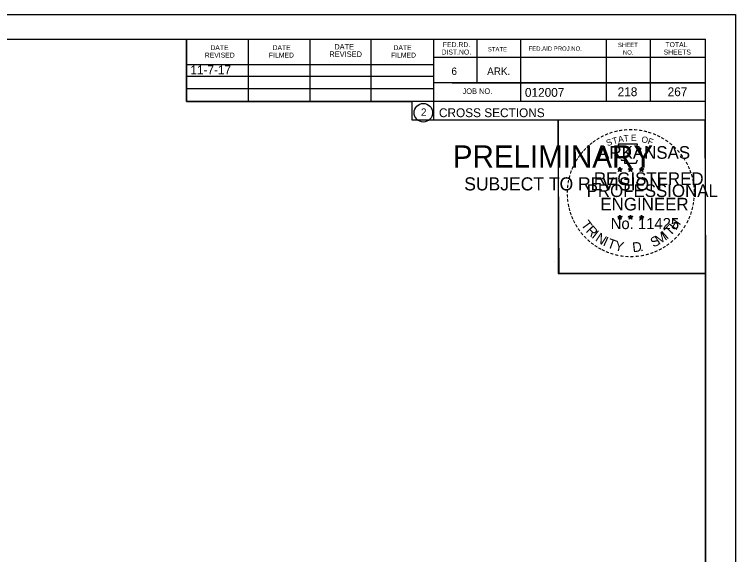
# Model space of a CAD drawing. Extents: x 1374311 to 1383814, y 384102 to 406278.
# Drawn here: x 1382688.7 to 1382803, y 399152.8 to 399238.3 of the extents above; entities that cross this region are included whole.
import ezdxf

# ---------------------------------------------------------------- set-up
doc = ezdxf.new("R2010")
doc.units = 0
for name, color, linetype in [('R_Border', 7, 'Continuous'), ('R_Border PE', 7, 'Continuous'), ('R_Border Prem', 7, 'Continuous'), ('R_Fin Surface', 7, 'Continuous'), ('R_No Plot', 7, 'Continuous'), ('R_Water', 7, 'Continuous')]:
    doc.layers.add(name, color=color, linetype=linetype)

msp = doc.modelspace()

# ---------------------------------------------------------------- linework, layer by layer
at = {"layer": 'R_Border'}
for p, q in [((1382482.07, 399234.39), (1382798.25, 399234.39)), ((1382715.99, 399224.51), (1382715.99, 399234.39)), ((1382725.85, 399224.51), (1382725.85, 399234.19)), ((1382735.61, 399224.51), (1382735.61, 399234.19)), ((1382745.29, 399224.51), (1382745.29, 399234.19)), ((1382755.15, 399234.39), (1382755.15, 399221.59)), ((1382761.99, 399234.39), (1382761.99, 399227.45)), ((1382768.93, 399234.39), (1382768.93, 399224.51)), ((1382782.51, 399234.39), (1382782.51, 399224.51)), ((1382789.45, 399234.39), (1382789.45, 399224.51)), ((1382798.25, 399028.93), (1382798.25, 399234.39)), ((1382798.25, 399231.45), (1382755.15, 399231.45)), ((1382798.25, 399231.47), (1382798.25, 399231.47)), ((1382715.99, 399230.37), (1382755.15, 399230.37)), ((1382715.99, 399228.51), (1382755.15, 399228.51)), ((1382798.25, 399227.45), (1382755.15, 399227.45)), ((1382758.11, 399227.45), (1382798.25, 399227.45)), ((1382715.99, 399224.51), (1382715.99, 399226.57)), ((1382715.99, 399226.57), (1382755.15, 399226.57)), ((1382798.25, 399224.51), (1382715.99, 399224.51)), ((1382755.15, 399221.59), (1382798.25, 399221.59))]:
    msp.add_line(p, q, dxfattribs=at)
msp.add_circle((1382753.54, 399222.72), 1.47, dxfattribs=at)
at = {"layer": 'R_Border PE'}
for p, q in [((1382784.69, 399214.09), (1382784.64, 399213.84)), ((1382784.69, 399213.73), (1382784.69, 399214.09)), ((1382784.69, 399214.09), (1382784.73, 399213.84)), ((1382786.36, 399214.09), (1382786.31, 399213.84)), ((1382786.36, 399213.73), (1382786.36, 399214.09)), ((1382786.36, 399214.09), (1382786.4, 399213.84)), ((1382788.12, 399214.08), (1382788.08, 399213.83)), ((1382788.12, 399213.72), (1382788.12, 399214.08)), ((1382788.12, 399214.08), (1382788.17, 399213.83)), ((1382784.34, 399213.84), (1382784.69, 399213.73)), ((1382784.34, 399213.84), (1382784.59, 399213.8)), ((1382784.34, 399213.84), (1382784.57, 399213.72)), ((1382784.47, 399213.43), (1382784.69, 399213.73)), ((1382784.47, 399213.43), (1382784.6, 399213.68)), ((1382784.47, 399213.43), (1382784.68, 399213.65)), ((1382784.9, 399213.43), (1382784.68, 399213.65)), ((1382785.03, 399213.84), (1382784.69, 399213.73)), ((1382784.9, 399213.43), (1382784.69, 399213.73)), ((1382785.03, 399213.84), (1382784.75, 399213.79)), ((1382784.9, 399213.43), (1382784.76, 399213.72)), ((1382785.03, 399213.84), (1382784.83, 399213.74)), ((1382786.01, 399213.84), (1382786.36, 399213.73)), ((1382786.01, 399213.84), (1382786.26, 399213.8)), ((1382786.01, 399213.84), (1382786.24, 399213.72)), ((1382786.14, 399213.43), (1382786.36, 399213.73)), ((1382786.14, 399213.43), (1382786.27, 399213.68)), ((1382786.14, 399213.43), (1382786.35, 399213.65)), ((1382786.57, 399213.43), (1382786.35, 399213.65)), ((1382786.7, 399213.84), (1382786.36, 399213.73)), ((1382786.57, 399213.43), (1382786.36, 399213.73)), ((1382786.7, 399213.84), (1382786.42, 399213.79)), ((1382786.57, 399213.43), (1382786.43, 399213.72)), ((1382786.7, 399213.84), (1382786.5, 399213.74)), ((1382787.77, 399213.83), (1382788.12, 399213.72)), ((1382787.77, 399213.83), (1382788.02, 399213.78)), ((1382787.77, 399213.83), (1382788.01, 399213.71)), ((1382787.9, 399213.42), (1382788.12, 399213.72)), ((1382787.9, 399213.42), (1382788.03, 399213.66)), ((1382787.9, 399213.42), (1382788.12, 399213.64)), ((1382788.47, 399213.83), (1382788.12, 399213.72)), ((1382788.33, 399213.42), (1382788.12, 399213.72)), ((1382788.33, 399213.42), (1382788.12, 399213.63)), ((1382788.47, 399213.83), (1382788.18, 399213.78)), ((1382788.33, 399213.42), (1382788.2, 399213.71)), ((1382788.47, 399213.83), (1382788.26, 399213.73)), ((1382784.33, 399206.27), (1382784.68, 399206.16)), ((1382784.33, 399206.27), (1382784.59, 399206.22)), ((1382784.33, 399206.27), (1382784.57, 399206.15)), ((1382784.47, 399205.86), (1382784.68, 399206.16)), ((1382784.47, 399205.86), (1382784.59, 399206.1)), ((1382784.47, 399205.86), (1382784.68, 399206.08)), ((1382784.68, 399206.52), (1382784.64, 399206.27)), ((1382784.68, 399206.16), (1382784.68, 399206.52)), ((1382784.68, 399206.52), (1382784.73, 399206.27)), ((1382785.03, 399206.27), (1382784.68, 399206.16)), ((1382784.89, 399205.86), (1382784.68, 399206.16)), ((1382784.89, 399205.86), (1382784.68, 399206.07)), ((1382785.03, 399206.27), (1382784.74, 399206.22)), ((1382784.89, 399205.86), (1382784.76, 399206.15)), ((1382785.03, 399206.27), (1382784.82, 399206.17)), ((1382786, 399206.27), (1382786.35, 399206.16)), ((1382786, 399206.27), (1382786.25, 399206.22)), ((1382786, 399206.27), (1382786.24, 399206.15)), ((1382786.13, 399205.86), (1382786.35, 399206.16)), ((1382786.13, 399205.86), (1382786.26, 399206.1)), ((1382786.13, 399205.86), (1382786.35, 399206.08)), ((1382786.35, 399206.52), (1382786.31, 399206.27)), ((1382786.35, 399206.16), (1382786.35, 399206.52)), ((1382786.35, 399206.52), (1382786.4, 399206.27)), ((1382786.7, 399206.27), (1382786.35, 399206.16)), ((1382786.56, 399205.86), (1382786.35, 399206.16)), ((1382786.56, 399205.86), (1382786.35, 399206.07)), ((1382786.7, 399206.27), (1382786.41, 399206.22)), ((1382786.56, 399205.86), (1382786.43, 399206.15)), ((1382786.7, 399206.27), (1382786.49, 399206.17)), ((1382787.77, 399206.26), (1382788.12, 399206.15)), ((1382787.77, 399206.26), (1382788.02, 399206.21)), ((1382787.77, 399206.26), (1382788.01, 399206.14)), ((1382787.9, 399205.85), (1382788.12, 399206.15)), ((1382787.9, 399205.85), (1382788.03, 399206.09)), ((1382787.9, 399205.85), (1382788.12, 399206.07)), ((1382788.12, 399206.51), (1382788.08, 399206.26)), ((1382788.12, 399206.15), (1382788.12, 399206.51)), ((1382788.12, 399206.51), (1382788.17, 399206.26)), ((1382788.46, 399206.26), (1382788.12, 399206.15)), ((1382788.33, 399205.85), (1382788.12, 399206.15)), ((1382788.33, 399205.85), (1382788.12, 399206.06)), ((1382788.46, 399206.26), (1382788.18, 399206.21)), ((1382788.33, 399205.85), (1382788.19, 399206.14)), ((1382788.46, 399206.26), (1382788.26, 399206.16))]:
    msp.add_line(p, q, dxfattribs=at)
for points in [[(1382784.38, 399217.72), (1382784.65, 399216.89)], [(1382787.89, 399216.8), (1382788.03, 399217.08), (1382787.35, 399217.06), (1382787.49, 399217.72), (1382784.38, 399217.72)], [(1382784.87, 399215.3), (1382784.87, 399215.21), (1382785.43, 399215.19), (1382785.38, 399214.72), (1382787.25, 399214.72), (1382787.45, 399215.25)], [(1382784.69, 399214.09), (1382784.9, 399213.43), (1382784.34, 399213.84), (1382785.03, 399213.84), (1382784.47, 399213.43), (1382784.69, 399214.09)], [(1382786.36, 399214.09), (1382786.57, 399213.43), (1382786.01, 399213.84), (1382786.7, 399213.84), (1382786.14, 399213.43), (1382786.36, 399214.09)], [(1382788.12, 399214.08), (1382788.33, 399213.42), (1382787.77, 399213.83), (1382788.47, 399213.83), (1382787.9, 399213.42), (1382788.12, 399214.08)], [(1382784.68, 399206.52), (1382784.89, 399205.86), (1382784.33, 399206.27), (1382785.03, 399206.27), (1382784.47, 399205.86), (1382784.68, 399206.52)], [(1382786.35, 399206.52), (1382786.56, 399205.86), (1382786, 399206.27), (1382786.7, 399206.27), (1382786.13, 399205.86), (1382786.35, 399206.52)], [(1382788.12, 399206.51), (1382788.33, 399205.85), (1382787.77, 399206.26), (1382788.46, 399206.26), (1382787.9, 399205.85), (1382788.12, 399206.51)]]:
    msp.add_lwpolyline(points, dxfattribs=at)
for centre, radius in [((1382784.68, 399213.73), 0.172), ((1382784.68, 399213.73), 0.145), ((1382784.68, 399213.73), 0.116), ((1382784.68, 399213.73), 0.0991), ((1382784.68, 399213.73), 0.0747), ((1382784.68, 399213.73), 0.0495), ((1382784.68, 399213.73), 0.0296), ((1382786.35, 399213.73), 0.172), ((1382786.35, 399213.73), 0.145), ((1382786.35, 399213.73), 0.116), ((1382786.35, 399213.73), 0.0991), ((1382786.35, 399213.73), 0.0747), ((1382786.35, 399213.73), 0.0495), ((1382786.35, 399213.73), 0.0296), ((1382788.12, 399213.72), 0.172), ((1382788.12, 399213.72), 0.145), ((1382788.12, 399213.72), 0.116), ((1382788.12, 399213.72), 0.0991), ((1382788.12, 399213.72), 0.0747), ((1382788.12, 399213.72), 0.0495), ((1382788.12, 399213.72), 0.0296), ((1382784.68, 399206.16), 0.172), ((1382784.68, 399206.16), 0.145), ((1382784.68, 399206.16), 0.116), ((1382784.68, 399206.16), 0.0991), ((1382784.68, 399206.16), 0.0747), ((1382784.68, 399206.16), 0.0495), ((1382784.68, 399206.16), 0.0296), ((1382786.35, 399206.16), 0.172), ((1382786.35, 399206.16), 0.145), ((1382786.35, 399206.16), 0.116), ((1382786.35, 399206.16), 0.0991), ((1382786.35, 399206.16), 0.0747), ((1382786.35, 399206.16), 0.0495), ((1382786.35, 399206.16), 0.0296), ((1382788.12, 399206.15), 0.172), ((1382788.12, 399206.15), 0.145), ((1382788.12, 399206.15), 0.116), ((1382788.12, 399206.15), 0.0991), ((1382788.12, 399206.15), 0.0747), ((1382788.12, 399206.15), 0.0495), ((1382788.12, 399206.15), 0.0296)]:
    msp.add_circle(centre, radius, dxfattribs=at)
at = {"layer": 'R_No Plot'}
for p, q in [((1382469.67, 399238.28), (1382803, 399238.28)), ((1382774.29, 399199.13), (1382774.29, 399199.13))]:
    msp.add_line(p, q, dxfattribs=at)
for points in [[(1382469.66, 399238.28), (1382803, 399238.28), (1382803, 399024.94), (1382469.66, 399024.94)], [(1382715.99, 399234.39), (1382715.99, 399224.51), (1382751.72, 399224.51), (1382751.72, 399221.59), (1382774.92, 399221.59), (1382774.92, 399197.25), (1382798.25, 399197.25), (1382798.25, 399028.93), (1382482.07, 399028.93), (1382482.07, 399234.39)], [(1382774.92, 399221.59), (1382798.13, 399221.59), (1382798.25, 399197.25), (1382775.04, 399197.25)]]:
    msp.add_lwpolyline(points, close=True, dxfattribs=at)

# ---------------------------------------------------------------- texts
at = {"layer": 'R_Border'}
for s, height, p in [('DATE', 0.879, (1382739.43, 399232.73)), ('FED.RD.', 0.782, (1382756.63, 399233.11)), ('SHEET', 0.684, (1382784.37, 399233.11)), ('TOTAL', 0.782, (1382791.89, 399233.11)), ('DATE', 0.782, (1382719.79, 399232.63)), ('DATE', 0.782, (1382729.65, 399232.63)), ('REVISED', 0.879, (1382738.65, 399231.55)), ('DATE', 0.782, (1382748.81, 399232.63)), ('DIST.NO.', 0.782, (1382756.43, 399231.93)), ('STATE', 0.684, (1382763.75, 399232.43)), ('FED.AID PROJ.NO.', 0.684, (1382770.21, 399232.53)), ('NO.', 0.684, (1382785.15, 399231.93)), ('SHEETS', 0.782, (1382791.61, 399231.93)), ('REVISED', 0.782, (1382718.91, 399231.45)), ('FILMED', 0.782, (1382729.07, 399231.45)), ('FILMED', 0.782, (1382748.41, 399231.45)), ('6', 1.17, (1382757.99, 399228.71)), ('ARK.', 1.172, (1382763.65, 399228.71)), ('012007', 1.4, (1382769.63, 399225.24)), ('JOB NO.', 0.879, (1382759.75, 399225.69)), ('2', 1.17, (1382753.16, 399222.23)), ('CROSS SECTIONS', 1.4, (1382756.01, 399222.02))]:
    msp.add_text(s, height=height, rotation=360, dxfattribs=at).set_placement(p)
at = {"layer": 'R_Border PE'}
for s, height, rotation, p in [('-', 1.6, 13.6301, (1382783.87, 399219.09)), ('-', 1.6, 10.2193, (1382784.55, 399219.25)), ('-', 1.6, 5.8968, (1382785.28, 399219.36)), ('-', 1.6, 0.1862, (1382786.05, 399219.43)), ('-', 1.6, 357.743, (1382786.78, 399219.42)), ('-', 1.6, 352.1617, (1382787.52, 399219.36)), ('-', 1.6, 347.2049, (1382788.24, 399219.25)), ('-', 1.6, 34.0636, (1382781.26, 399217.89)), ('-', 1.6, 28.7918, (1382781.86, 399218.26)), ('-', 1.6, 24.3072, (1382782.49, 399218.58)), ('-', 1.6, 19.1761, (1382783.12, 399218.85)), ('T', 1, 16.4036, (1382783.65, 399217.73)), ('A', 1, 11.2132, (1382784.47, 399217.98)), ('T', 1, 6.0228, (1382785.32, 399218.14)), ('E', 1, 0.8323, (1382786.43, 399218.25)), ('O', 1, 350.4515, (1382788.03, 399218.04)), ('F', 1, 340.0707, (1382788.98, 399217.82)), ('-', 1.6, 342.3362, (1382788.87, 399219.09)), ('-', 1.6, 337.8551, (1382789.61, 399218.87)), ('-', 1.6, 334.1211, (1382790.24, 399218.6)), ('-', 1.6, 329.6409, (1382790.82, 399218.32)), ('-', 1.6, 42.9622, (1382779.77, 399216.7)), ('-', 1.6, 38.9507, (1382780.21, 399217.12)), ('-', 1.6, 36.2317, (1382780.68, 399217.49)), ('S', 1, 21.594, (1382782.73, 399217.4)), ('-', 1.6, 325.8627, (1382791.46, 399217.95)), ('-', 1.6, 320.5297, (1382792.07, 399217.53)), ('-', 1.6, 50.6142, (1382778.92, 399215.74)), ('-', 1.6, 48.423, (1382779.33, 399216.22)), ('ARKANSAS', 2, 360, (1382781.23, 399215.43)), ('-', 1.6, 315.5786, (1382792.67, 399217.04)), ('-', 1.6, 309.8797, (1382793.24, 399216.49)), ('-', 1.6, 58.0706, (1382778.18, 399214.64)), ('-', 1.6, 54.2325, (1382778.51, 399215.17)), ('-', 1.6, 306.6522, (1382793.77, 399215.89)), ('-', 1.4, 303.6753, (1382794.25, 399215.32)), ('-', 1.6, 67.7743, (1382777.61, 399213.42)), ('-', 1.6, 62.8713, (1382777.87, 399214.03)), ('-', 1.6, 299.6684, (1382794.57, 399214.71)), ('-', 1.6, 294.6628, (1382794.89, 399214.1)), ('-', 1.6, 72.3945, (1382777.39, 399212.79)), ('REGISTERED', 2, 360, (1382780.55, 399211.28)), ('DWB', 0.01, 360, (1382784.67, 399213.72)), ('DWB', 0.01, 360, (1382786.34, 399213.72)), ('DWB', 0.01, 360, (1382788.11, 399213.71)), ('-', 1.6, 290.5728, (1382795.15, 399213.52)), ('-', 1.6, 285.1233, (1382795.39, 399212.94)), ('-', 1.6, 81.2013, (1382777.06, 399211.36)), ('-', 1.6, 75.461, (1382777.2, 399212.07)), ('-', 1.6, 280.5493, (1382795.59, 399212.2)), ('-', 1.6, 85.1863, (1382776.99, 399210.67)), ('PROFESSIONAL', 2, 360, (1382779.4, 399209.38)), ('-', 1.6, 276.5962, (1382795.75, 399211.43)), ('-', 1.6, 274.3301, (1382795.81, 399210.71)), ('-', 1.6, 94.1959, (1382777, 399209.24)), ('-', 1.6, 89.0622, (1382776.96, 399209.97)), ('-', 1.6, 269.9407, (1382795.84, 399210.08)), ('-', 1.6, 98.9479, (1382777.07, 399208.58)), ('ENGINEER', 2, 360, (1382781.59, 399207.25)), ('-', 1.6, 260.9953, (1382795.75, 399208.76)), ('-', 1.6, 263.5172, (1382795.82, 399209.41)), ('-', 1.6, 101.7149, (1382777.21, 399207.84)), ('-', 1.6, 105.4578, (1382777.37, 399207.25)), ('-', 1.6, 255.7626, (1382795.64, 399208.08)), ('-', 1.6, 109.0874, (1382777.58, 399206.62)), ('-', 1.6, 114.0643, (1382777.84, 399206.02)), ('No. 11425', 1.757, 360, (1382783.22, 399204.3)), ('DWB', 0.01, 360, (1382784.67, 399206.15)), ('DWB', 0.01, 360, (1382786.34, 399206.15)), ('DWB', 0.01, 360, (1382788.1, 399206.14)), ('-', 1.6, 247.8887, (1382795.24, 399206.69)), ('-', 1.6, 252.8681, (1382795.46, 399207.36)), ('-', 1.6, 115.7289, (1382778.14, 399205.4)), ('-', 1.6, 120.4471, (1382778.5, 399204.82)), ('T', 1.54, 306.0406, (1382778.44, 399204.99)), ('T', 1.54, 46.6444, (1382792.67, 399203.09)), ('H', 1.54, 54.6088, (1382793.56, 399204.03)), ('-', 1.6, 239.0712, (1382794.58, 399205.31)), ('-', 1.6, 244.6197, (1382794.98, 399206.06)), ('-', 1.6, 125.8934, (1382778.9, 399204.26)), ('-', 1.6, 130.7181, (1382779.36, 399203.7)), ('R', 1.54, 314.005, (1382779.2, 399203.95)), ('I', 1.54, 321.9694, (1382780.1, 399203.01)), ('M', 1.54, 32.6563, (1382790.83, 399201.76)), ('I', 1.54, 42.1136, (1382792.11, 399202.61)), ('-', 1.6, 233.8452, (1382794.18, 399204.66)), ('-', 1.6, 134.2238, (1382779.88, 399203.16)), ('-', 1.6, 138.9338, (1382780.41, 399202.69)), ('N', 1.54, 326.5002, (1382780.67, 399202.54)), ('I', 1.54, 335.3603, (1382781.88, 399201.76)), ('T', 1.54, 339.8912, (1382782.54, 399201.43)), ('S', 1.54, 26.9312, (1382789.99, 399201.36)), ('-', 1.6, 225.7653, (1382793.27, 399203.53)), ('-', 1.6, 231.2538, (1382793.75, 399204.09)), ('-', 1.6, 144.6463, (1382780.96, 399202.29)), ('-', 1.6, 148.0898, (1382781.52, 399201.92)), ('Y', 1.54, 347.8556, (1382783.76, 399200.98)), ('D', 1.54, 6.3969, (1382786.74, 399200.63)), ('-', 1.6, 212.2491, (1382791.67, 399202.16)), ('-', 1.6, 215.7363, (1382792.2, 399202.54)), ('-', 1.6, 221.0851, (1382792.75, 399203.02)), ('-', 1.6, 151.5704, (1382782.1, 399201.59)), ('-', 1.6, 154.6002, (1382782.62, 399201.35)), ('-', 1.6, 158.5612, (1382783.25, 399201.09)), ('-', 1.6, 162.7983, (1382783.93, 399200.88)), ('.', 1.54, 13.7642, (1382787.93, 399200.75)), ('-', 1.6, 195.4743, (1382789.19, 399200.98)), ('-', 1.6, 200.7184, (1382789.86, 399201.22)), ('-', 1.6, 204.2516, (1382790.48, 399201.49)), ('-', 1.6, 207.3568, (1382791.11, 399201.81)), ('-', 1.6, 167.5555, (1382784.65, 399200.71)), ('-', 1.6, 173.1155, (1382785.42, 399200.6)), ('-', 1.6, 176.5183, (1382786.17, 399200.55)), ('-', 1.6, 181.5918, (1382786.91, 399200.57)), ('-', 1.6, 185.8167, (1382787.72, 399200.65)), ('-', 1.6, 191.2858, (1382788.46, 399200.78))]:
    msp.add_text(s, height=height, rotation=rotation, dxfattribs=at).set_placement(p)
at = {"layer": 'R_Border Prem'}
for s, height, p in [('PRELIMINARY', 3.5, (1382758.2, 399214.05)), ('DWB', 0.01, (1382758.95, 399215.9)), ('SUBJECT TO REVISION', 2.0751, (1382760.01, 399210.42))]:
    msp.add_text(s, height=height, rotation=360, dxfattribs=at).set_placement(p)
at = {"layer": 'R_Fin Surface'}
msp.add_text('11-7-17', height=1.4, dxfattribs=at).set_placement((1382716.62, 399228.8))
at = {"layer": 'R_Water'}
for s, p in [('218', (1382784.32, 399225.34)), ('267', (1382792.24, 399225.34))]:
    msp.add_text(s, height=1.4, rotation=360, dxfattribs=at).set_placement(p)

doc.saveas('drawing.dxf')
